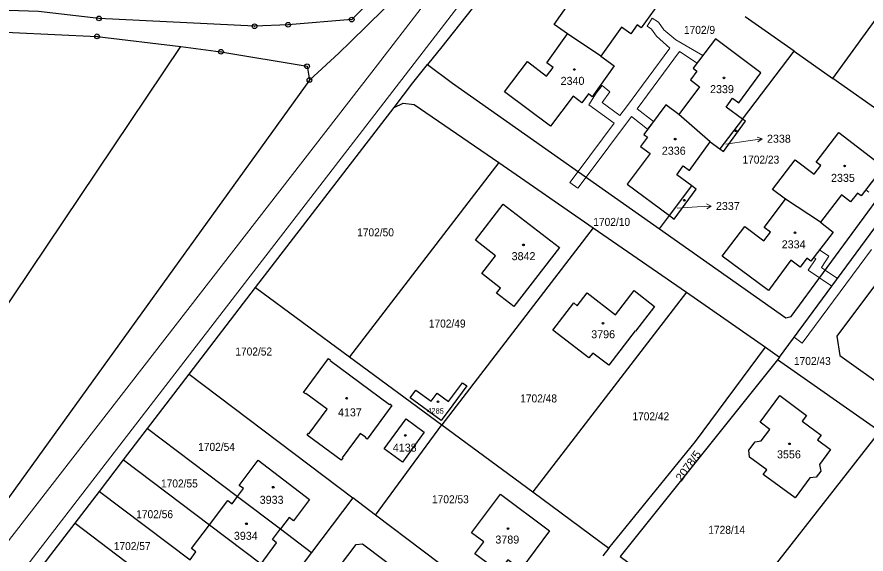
# Model space of a CAD drawing. Extents: x -679733 to -673243, y -1075091 to -1066557.
# Drawn here: x -677200.2 to -677020, y -1072047.5 to -1071933.5 of the extents above; entities that cross this region are included whole.
import ezdxf
from ezdxf.enums import TextEntityAlignment as Align

# ---------------------------------------------------------------- set-up
doc = ezdxf.new("R2010")
doc.units = 0
doc.header["$LTSCALE"] = 0.68
for name, color, linetype, lineweight in [('1', 7, 'Continuous', 25), ('13', 7, 'Continuous', 13), ('4', 7, 'Continuous', 13), ('5', 7, 'Continuous', 25), ('7', 7, 'Continuous', 13), ('8', 7, 'Continuous', 25)]:
    doc.layers.add(name, color=color, linetype=linetype, lineweight=lineweight)
doc.layers.add('2', color=7, linetype='Continuous')

msp = doc.modelspace()

# ---------------------------------------------------------------- linework, layer by layer
at = {"layer": '1'}
for p, q in [((-677027, -1071946.58), (-677006.52, -1071918.32)), ((-677035.24, -1071940.8), (-677045.61, -1071933.51)), ((-677076.28, -1071941.87), (-677083.37, -1071937.12)), ((-677046.19, -1071955.24), (-677035.24, -1071940.8)), ((-677035.24, -1071940.8), (-677027, -1071946.58)), ((-677008.37, -1071959.75), (-677027, -1071946.58)), ((-677053.02, -1071960.07), (-677059.72, -1071954.26)), ((-677053.02, -1071960.07), (-677050.98, -1071961.55)), ((-677029.64, -1071977.12), (-677037.04, -1071972.24)), ((-677149.55, -1071990.94), (-677129.63, -1072005.66)), ((-677038.35, -1072005.77), (-677038.79, -1072006.32)), ((-677163.66, -1072009.39), (-677128.9, -1072035.65)), ((-677172.47, -1072020.91), (-677153.36, -1072035.34)), ((-677124.11, -1072039.27), (-677110.04, -1072020.11)), ((-677177.58, -1072027.58), (-677159.34, -1072041.36)), ((-677182.68, -1072034.25), (-677163.47, -1072048.76)), ((-677153.36, -1072035.34), (-677144.25, -1072042.22)), ((-677187.85, -1072041), (-677169.51, -1072054.86)), ((-677159.34, -1072041.36), (-677148.4, -1072049.62)), ((-677144.25, -1072042.22), (-677137.65, -1072047.21)), ((-677074.58, -1072046.3), (-677075.82, -1072047.9))]:
    msp.add_line(p, q, dxfattribs=at)
for points in [[(-677061.99, -1071879.1), (-677110.05, -1071939.9), (-677113.06, -1071943.65)], [(-677124.61, -1071929.42), (-677129.15, -1071934.09), (-677142.65, -1071935.21), (-677149.77, -1071935.51), (-677182.8, -1071933.85), (-677195.63, -1071932.39), (-677219.15, -1071931.59), (-677230.48, -1071931.85), (-677242.62, -1071934.17), (-677249.52, -1071933.31), (-677281.62, -1071930.03), (-677298.71, -1071927.05), (-677361.97, -1071918.81)], [(-677083.37, -1071937.12), (-677086.19, -1071935.13), (-677081.63, -1071928.65), (-677077.51, -1071931.61), (-677076.16, -1071929.74), (-677077.5, -1071928.78), (-677072.9, -1071922.4), (-677063.13, -1071929.44), (-677067.73, -1071935.82), (-677068.53, -1071935.25), (-677069.9, -1071937.16), (-677071.9, -1071935.72), (-677076.28, -1071941.87)], [(-677138.12, -1071946.93), (-677131.91, -1071941.25), (-677129.41, -1071938.86), (-677118.79, -1071928.36), (-677124.61, -1071929.42)], [(-677237.41, -1071936.51), (-677219.22, -1071936.03), (-677183.21, -1071937.66), (-677165.39, -1071939.85)], [(-677076.28, -1071941.87), (-677073.41, -1071943.91), (-677078.09, -1071950.47), (-677078.89, -1071949.87), (-677080.33, -1071951.77), (-677082.15, -1071950.39), (-677086.96, -1071956.73), (-677096.7, -1071949.41), (-677091.86, -1071943.03), (-677087.78, -1071946.13), (-677086.37, -1071944.27), (-677087.7, -1071943.27), (-677083.37, -1071937.12)], [(-677046.19, -1071955.24), (-677049.69, -1071952.69), (-677048.32, -1071950.81), (-677046.98, -1071951.78), (-677042.32, -1071945.38), (-677051.92, -1071938.17), (-677056.63, -1071944.44), (-677055.85, -1071945.03), (-677057.26, -1071946.91), (-677055.3, -1071948.38), (-677059.72, -1071954.26)], [(-677291.9, -1072130.57), (-677243.78, -1072056.43), (-677165.39, -1071939.85)], [(-677165.39, -1071939.85), (-677156.9, -1071940.94), (-677138.62, -1071944.02), (-677138.12, -1071946.93)], [(-677120.17, -1071952.73), (-677116.19, -1071947.56), (-677113.06, -1071943.65)], [(-677113.06, -1071943.65), (-677107.74, -1071947.62), (-677063.84, -1071978.51), (-677061.72, -1071975.71)], [(-677138.12, -1071946.93), (-677209.73, -1072046.25), (-677227.4, -1072072.51), (-677269.53, -1072129.61), (-677328.01, -1072227.8), (-677386.47, -1072326.07), (-677421.34, -1072376.99), (-677442.67, -1072407.86), (-677458.14, -1072430.48), (-677459.36, -1072432.27)], [(-677120.17, -1071952.73), (-677118.2, -1071951.87), (-677115.87, -1071952.11), (-677097.95, -1071964.47), (-677077.9, -1071978.32), (-677058.11, -1071991.98), (-677041.28, -1072003.61)], [(-677059.72, -1071954.26), (-677062.46, -1071952.2), (-677067.17, -1071958.47), (-677066.35, -1071959.07), (-677067.81, -1071961.02), (-677065.78, -1071962.54), (-677070.64, -1071969.04), (-677061.72, -1071975.71), (-677056.94, -1071969.41)], [(-677231.15, -1072097.9), (-677226.84, -1072092.28), (-677222.36, -1072086.25), (-677217.4, -1072079.71), (-677211.17, -1072071.48), (-677203.22, -1072061.09), (-677198.12, -1072054.42), (-677193.01, -1072047.75), (-677187.85, -1072041), (-677182.68, -1072034.25), (-677177.58, -1072027.58), (-677172.47, -1072020.91), (-677163.66, -1072009.39), (-677149.55, -1071990.94), (-677120.17, -1071952.73)], [(-677037.04, -1071972.24), (-677039.8, -1071970.16), (-677035.03, -1071963.85), (-677030.96, -1071966.93), (-677029.56, -1071965.07), (-677030.52, -1071964.35), (-677025.75, -1071958.04), (-677016.26, -1071965.34), (-677021.03, -1071971.54), (-677021.81, -1071970.94), (-677023.24, -1071972.8), (-677025.17, -1071971.31), (-677029.64, -1071977.12)], [(-677063.84, -1071978.51), (-677036.99, -1071997.4), (-677035.86, -1071997.1), (-677008.37, -1071959.75)], [(-677056.94, -1071969.41), (-677060.16, -1071967.07), (-677058.79, -1071965.18), (-677057.45, -1071966.16), (-677053.02, -1071960.07)], [(-677041.28, -1072003.61), (-677038.35, -1072005.77), (-677004.82, -1071960.24)], [(-677097.95, -1071964.47), (-677129.63, -1072005.66), (-677110.04, -1072020.11)], [(-677061.72, -1071975.71), (-677060.69, -1071976.48), (-677056.03, -1071970.07), (-677056.94, -1071969.41)], [(-677029.64, -1071977.12), (-677026.93, -1071979.2), (-677031.7, -1071985.4), (-677032.52, -1071984.75), (-677033.94, -1071986.67), (-677035.94, -1071985.19), (-677040.69, -1071991.59), (-677050.49, -1071984.32), (-677045.72, -1071978.01), (-677041.65, -1071981.08), (-677040.25, -1071979.23), (-677041.57, -1071978.23), (-677037.04, -1071972.24)], [(-677077.9, -1071978.32), (-677110.04, -1072020.11), (-677090.73, -1072034.37)], [(-677013.72, -1071984.7), (-677026.18, -1072001.27), (-677025.53, -1072005.41), (-677005.26, -1072019.82)], [(-677058.11, -1071991.98), (-677090.73, -1072034.37), (-677074.58, -1072046.3)], [(-677074.58, -1072046.3), (-677056.18, -1072023.69), (-677041.28, -1072003.61)], [(-677153.36, -1072035.34), (-677152.11, -1072033.66), (-677153.03, -1072032.98), (-677149.01, -1072027.66), (-677138.08, -1072035.94), (-677141.52, -1072040.51), (-677142.43, -1072039.82), (-677144.25, -1072042.22)], [(-677159.34, -1072041.36), (-677155.45, -1072036.21), (-677154.52, -1072036.9), (-677153.36, -1072035.34)], [(-677143.01, -1072065.09), (-677128.23, -1072045.55), (-677126.83, -1072045.35), (-677093.28, -1072070.69), (-677089.36, -1072065.52), (-677093.71, -1072062.23), (-677124.11, -1072039.27), (-677128.9, -1072035.65), (-677137.65, -1072047.21), (-677142.72, -1072053.91), (-677147.79, -1072060.61), (-677152.92, -1072067.39), (-677158.04, -1072074.17)], [(-677163.47, -1072048.76), (-677162.22, -1072047.06), (-677163.14, -1072046.38), (-677159.34, -1072041.36)], [(-677148.4, -1072049.62), (-677145.08, -1072045.18), (-677145.98, -1072044.5), (-677144.25, -1072042.22)]]:
    msp.add_lwpolyline(points, dxfattribs=at)
for points in [[(-677050.98, -1071961.55), (-677050.22, -1071962.11), (-677045.56, -1071955.7), (-677046.19, -1071955.24)], [(-677098.63, -1071984.25), (-677102.89, -1071980.94), (-677096.99, -1071973.28), (-677085.03, -1071982.51), (-677094.72, -1071995.04), (-677098.42, -1071992.19), (-677097.53, -1071991.08), (-677101.51, -1071987.99)], [(-677068.97, -1072000.17), (-677074.6, -1072007.48), (-677077.98, -1072004.88), (-677078.79, -1072005.91), (-677086.46, -1072000.01), (-677082.03, -1071994.26), (-677081.27, -1071994.85), (-677079.15, -1071992.14), (-677073.17, -1071996.75), (-677069.21, -1071991.61), (-677064.88, -1071995), (-677068.9, -1072000.26)], [(-677138.62, -1072022.32), (-677138.31, -1072021.9), (-677138.21, -1072021.97), (-677134.37, -1072016.8), (-677138.87, -1072013.46), (-677138.94, -1072013.55), (-677139.38, -1072013.24), (-677134.11, -1072006.06), (-677133.68, -1072006.37), (-677133.75, -1072006.47), (-677121.1, -1072015.78), (-677121.03, -1072015.68), (-677120.62, -1072016.01), (-677125.86, -1072023.17), (-677126.3, -1072022.84), (-677126.23, -1072022.75), (-677127.32, -1072021.96), (-677131.15, -1072027.11), (-677131.05, -1072027.18), (-677131.37, -1072027.61)], [(-677017.03, -1072021.51), (-677038.79, -1072006.32), (-677072.18, -1072048.07), (-677050.4, -1072064.16)], [(-677112.29, -1072015.08), (-677111.04, -1072013.37), (-677108.61, -1072015.14), (-677105.64, -1072011.23), (-677104.73, -1072011.88), (-677107.66, -1072015.85), (-677110.13, -1072019.21), (-677116.72, -1072014.36), (-677115.56, -1072012.74)], [(-677033.51, -1072019.37), (-677029.52, -1072022.31), (-677030.25, -1072023.29), (-677027.49, -1072025.35), (-677029.83, -1072028.53), (-677029.58, -1072029.97), (-677030.55, -1072031.22), (-677031.91, -1072031.37), (-677035.04, -1072035.59), (-677041.77, -1072030.66), (-677041, -1072029.65), (-677044.69, -1072026.96), (-677044.87, -1072025.47), (-677043.53, -1072023.7), (-677042.24, -1072023.51), (-677040.38, -1072021.11), (-677042.42, -1072019.57), (-677038.24, -1072013.93), (-677032.61, -1072018.14)], [(-677122.26, -1072025.2), (-677117.62, -1072018.86), (-677113.77, -1072021.69), (-677118.39, -1072028.05)], [(-677097.95, -1072051.28), (-677103.02, -1072047.53), (-677101.13, -1072044.95), (-677103.7, -1072043.07), (-677097.58, -1072034.86), (-677087.13, -1072042.64), (-677093.28, -1072050.82), (-677096, -1072048.77)]]:
    msp.add_lwpolyline(points, close=True, dxfattribs=at)
at = {"layer": '13'}
msp.add_lwpolyline([(-677065.1, -1071955.72), (-677068.58, -1071953.05), (-677059.53, -1071940.86), (-677055.83, -1071943.37), (-677054.6, -1071941.74), (-677060.32, -1071938.38), (-677062.92, -1071936.29), (-677064.05, -1071934.63), (-677065.34, -1071933.79), (-677066.46, -1071935.49), (-677065.51, -1071936.11), (-677064.46, -1071937.65), (-677061.61, -1071940.17), (-677070.85, -1071952.62), (-677072.21, -1071954.47), (-677075.95, -1071951.73), (-677074.32, -1071949.44), (-677075.97, -1071948.11), (-677077.25, -1071949.71), (-677078.79, -1071952.19), (-677073.42, -1071956.11), (-677081.1, -1071966.37), (-677082.84, -1071968.69), (-677081.12, -1071969.87), (-677079.39, -1071967.57), (-677069.77, -1071954.71), (-677066.33, -1071957.35)], close=True, dxfattribs=at)
for points in [[(-677018.8, -1071968.64), (-677020.04, -1071970.25), (-677019.34, -1071970.77)], [(-677015.42, -1071974.64), (-677026.03, -1071989.05), (-677028.63, -1071987.28), (-677029.43, -1071986.74), (-677027.84, -1071984.32), (-677029.83, -1071982.97), (-677031.08, -1071984.59), (-677030.64, -1071984.88), (-677032.23, -1071987.3), (-677029.84, -1071988.92), (-677027.24, -1071990.69), (-677035.21, -1072001.51), (-677033.56, -1072002.77), (-677018.78, -1071982.88)]]:
    msp.add_lwpolyline(points, dxfattribs=at)
at = {"layer": '4'}
for p, q in [((-677036.69, -1071840.72), (-677109.47, -1071935.07)), ((-677124.89, -1071945.24), (-677113.2, -1071930.1)), ((-677109.47, -1071935.07), (-677182.2, -1072029.42)), ((-677202.99, -1072045.99), (-677124.89, -1071945.24)), ((-677182.2, -1072029.42), (-677219.52, -1072077.64))]:
    msp.add_line(p, q, dxfattribs=at)
at = {"layer": '5'}
for centre in [(-677081.9068, -1071944.6992), (-677050.1068, -1071946.4792), (-677047.5968, -1071957.7192), (-677060.4768, -1071959.4692), (-677024.5068, -1071965.1692), (-677058.5468, -1071972.4492), (-677035.0468, -1071979.3592), (-677092.6868, -1071981.9192), (-677075.7868, -1071998.5492), (-677130.2168, -1072014.4692), (-677110.8168, -1072015.2292), (-677117.7668, -1072022.3792), (-677036.2268, -1072024.1592), (-677145.8168, -1072033.3592), (-677151.4868, -1072041.1292), (-677095.9568, -1072042.1392)]:
    msp.add_circle(centre, 0.175, dxfattribs=at)
at = {"layer": '7'}
for p, q in [((-677041.988, -1071959.402), (-677043.05, -1071959.046)), ((-677052.823, -1071973.693), (-677053.849, -1071973.245))]:
    msp.add_line(p, q, dxfattribs=at)
for points in [[(-677049.72, -1071960.52), (-677044.96, -1071959.82), (-677041.988, -1071959.402), (-677042.91, -1071960.038)], [(-677060.06, -1071974.11), (-677055.82, -1071973.85), (-677052.823, -1071973.693), (-677053.797, -1071974.245)]]:
    msp.add_lwpolyline(points, dxfattribs=at)
at = {"layer": '8'}
for centre, radius in [((-677182.8, -1071933.8499), 0.5), ((-677182.8, -1071933.8499), 0.0303), ((-677129.15, -1071934.0899), 0.5), ((-677129.15, -1071934.0899), 0.0303), ((-677149.77, -1071935.5099), 0.5), ((-677149.77, -1071935.5099), 0.0303), ((-677142.65, -1071935.2099), 0.5), ((-677142.65, -1071935.2099), 0.0303), ((-677183.21, -1071937.6599), 0.5), ((-677183.21, -1071937.6599), 0.0303), ((-677156.9, -1071940.9399), 0.5), ((-677156.9, -1071940.9399), 0.0303), ((-677138.62, -1071944.0199), 0.5), ((-677138.62, -1071944.0199), 0.0303), ((-677138.12, -1071946.9299), 0.5), ((-677138.12, -1071946.9299), 0.0303)]:
    msp.add_circle(centre, radius, dxfattribs=at)

# ---------------------------------------------------------------- texts
at = {"layer": '2', "width": 0.95}
for s, p in [('1702/9', (-677058.62, -1071937.14)), ('1702/23', (-677046.2, -1071964.68)), ('1702/10', (-677077.86, -1071977.9)), ('1702/50', (-677127.99, -1071980.11)), ('1702/49', (-677112.78, -1071999.479)), ('1702/52', (-677153.85, -1072005.41)), ('1702/43', (-677035.27, -1072007.43)), ('1702/48', (-677093.37, -1072015.37)), ('1702/42', (-677069.56, -1072019.17)), ('1702/54', (-677161.74, -1072025.65)), ('1702/55', (-677169.63, -1072033.42)), ('1702/53', (-677112.1, -1072036.779)), ('1702/56', (-677174.89, -1072039.94)), ('1728/14', (-677053.45, -1072043.259)), ('1702/57', (-677179.65, -1072046.71))]:
    msp.add_text(s, height=1.7, dxfattribs=at).set_placement(p)
at = {"layer": '2'}
for s, p in [('2340', (-677084.8, -1071947.96)), ('2339', (-677053.08, -1071949.72)), ('2338', (-677040.99, -1071960.239)), ('2336', (-677063.31, -1071962.79)), ('2335', (-677027.4, -1071968.55)), ('2337', (-677051.83, -1071974.519)), ('2334', (-677037.87, -1071982.66)), ('3842', (-677095.2, -1071985.17)), ('3796', (-677078.3, -1072001.749)), ('4137', (-677132.06, -1072018.33)), ('4138', (-677120.42, -1072025.81)), ('3556', (-677038.86, -1072027.239)), ('3933', (-677148.68, -1072036.89)), ('3934', (-677154.16, -1072044.529)), ('3789', (-677098.65, -1072045.33))]:
    msp.add_text(s, height=1.7, dxfattribs=at).set_placement(p)
msp.add_text('4285', height=1.139, rotation=358, dxfattribs=at).set_placement((-677111.3659, -1072017.7191), align=Align.CENTER)
at = {"layer": '2', "width": 1.05}
msp.add_text('2078/5', height=1.7, rotation=54, dxfattribs=at).set_placement((-677059.152, -1072032.269))

doc.saveas('drawing.dxf')
